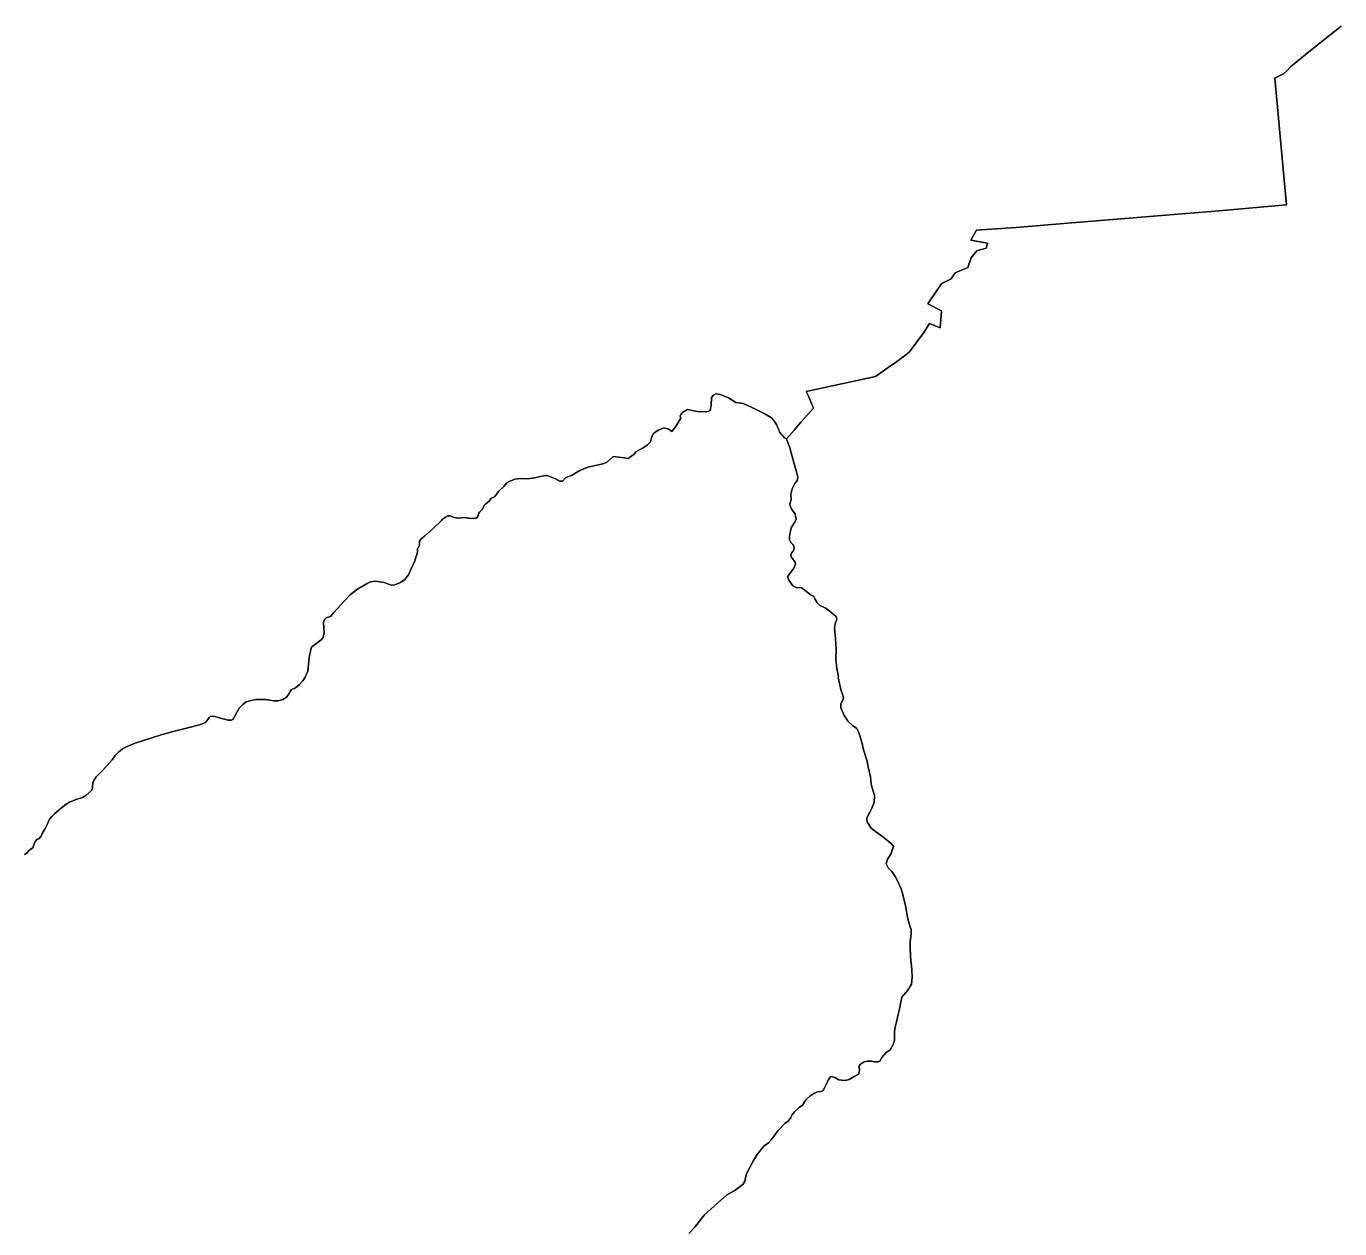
# Model space of a CAD drawing. Extents: x 369010 to 739155, y 6377141 to 6616555.
# Drawn here: x 659698 to 667746, y 6405674 to 6413038 of the extents above; entities that cross this region are included whole.
import ezdxf

# ---------------------------------------------------------------- set-up
doc = ezdxf.new("R2010")
doc.units = 0
doc.header["$LTSCALE"] = 40
doc.layers.add('1', color=7, linetype='Continuous', lineweight=13)

msp = doc.modelspace()

# ---------------------------------------------------------------- linework, layer by layer
at = {"layer": '1'}
for points in [[(662660.64, 6410252.71), (662673.71, 6410256.52), (662689.1, 6410264.13), (662727.5, 6410269.26), (662769.71, 6410266.45), (662815.05, 6410272.24), (662867.85, 6410284.98), (662889.36, 6410285.98), (662941.17, 6410267.44), (662968.31, 6410252.71), (662983.37, 6410252.21), (663003.89, 6410274.56), (663038.81, 6410287.47), (663089.29, 6410318.25), (663139.94, 6410337.28), (663231.63, 6410358.3), (663253.47, 6410365.92), (663273.5, 6410384.95), (663293.53, 6410402.99), (663362.87, 6410394.55), (663385.71, 6410390.74), (663422.78, 6410417.39), (663433.71, 6410431.62), (663473.76, 6410454.46), (663502.23, 6410473.49), (663523.08, 6410493.52), (663531.69, 6410524.97), (663541.28, 6410544.83), (663570.25, 6410564.02), (663607.32, 6410578.26), (663634.96, 6410571.64), (663653.83, 6410556.25), (663675.84, 6410584.88), (663708.11, 6410637.18), (663704.31, 6410649.59), (663708.11, 6410661.01), (663718.54, 6410673.42), (663750.48, 6410690.63), (663809.4, 6410679.21), (663858.89, 6410676.24), (663876.93, 6410679.21), (663888.35, 6410684.84), (663893.97, 6410718.11), (663896.95, 6410764.78), (663909.2, 6410779.01), (663924.43, 6410786.79), (663950.58, 6410782.99), (664002.05, 6410762.96), (664045.74, 6410733.33), (664090.43, 6410728.7), (664166.56, 6410693.45), (664224.49, 6410663.82), (664265.36, 6410639.16), (664285.39, 6410615.33), (664296.31, 6410595.14), (664315.51, 6410550.45), (664344.14, 6410518.51), (664357.39, 6410512.06), (664403.89, 6410565.18), (664447.25, 6410615), (664521.9, 6410699.9), (664490.45, 6410772.06), (664476.05, 6410801.69), (664902.39, 6410892.88), (664979.18, 6410948.99), (665030.82, 6410982.91), (665096.53, 6411031.24), (665109.6, 6411043.49), (665196.99, 6411161.99), (665232.07, 6411216.94), (665297.94, 6411190.62), (665305.23, 6411296.38), (665222.97, 6411337.92), (665276.76, 6411420.18), (665307.54, 6411462.71), (665365.47, 6411492), (665390.63, 6411528.91), (665468.08, 6411559.86), (665487.28, 6411620.44), (665522.7, 6411663.63), (665579.63, 6411680.18), (665588.9, 6411710.8), (665485.96, 6411728.18), (665520.88, 6411789.42), (665613.39, 6411795.37), (665762.84, 6411806.63), (666079.29, 6411832.61), (667004.79, 6411907.75), (667420.04, 6411944.82), (667403.16, 6412119.1), (667348.87, 6412720.21), (667401.5, 6412747.52), (667425.99, 6412769.7), (667445.03, 6412790.71), (667557.74, 6412882.07), (667755.68, 6413038.14)], [(667755.68, 6413038.14), (667557.74, 6412882.07), (667445.03, 6412790.71), (667425.99, 6412769.7), (667401.5, 6412747.52), (667348.87, 6412720.21), (667403.16, 6412119.1), (667420.04, 6411944.82), (667004.79, 6411907.75), (666079.29, 6411832.61), (665762.84, 6411806.63), (665613.39, 6411795.37), (665520.88, 6411789.42), (665485.96, 6411728.18), (665588.9, 6411710.8), (665579.63, 6411680.18)], [(665579.63, 6411680.18), (665522.7, 6411663.63), (665487.28, 6411620.44), (665468.08, 6411559.86), (665390.63, 6411528.91), (665365.47, 6411492), (665307.54, 6411462.71), (665276.76, 6411420.18), (665222.97, 6411337.92), (665305.23, 6411296.38), (665297.94, 6411190.62), (665232.07, 6411216.94), (665196.99, 6411161.99), (665109.6, 6411043.49), (665096.53, 6411031.24), (665030.82, 6410982.91), (664979.18, 6410948.99), (664902.39, 6410892.88), (664476.05, 6410801.69), (664490.45, 6410772.06), (664521.9, 6410699.9), (664447.25, 6410615), (664403.89, 6410565.18), (664357.39, 6410512.06)], [(664002.05, 6410762.96), (663950.58, 6410782.99), (663924.43, 6410786.79), (663909.2, 6410779.01), (663896.95, 6410764.78), (663893.97, 6410718.11), (663888.35, 6410684.84), (663876.93, 6410679.21), (663858.89, 6410676.24), (663809.4, 6410679.21), (663750.48, 6410690.63), (663718.54, 6410673.42), (663708.11, 6410661.01), (663704.31, 6410649.59), (663708.11, 6410637.18), (663675.84, 6410584.88), (663653.83, 6410556.25), (663634.96, 6410571.64), (663607.32, 6410578.26), (663570.25, 6410564.02), (663541.28, 6410544.83), (663531.69, 6410524.97), (663523.08, 6410493.52), (663502.23, 6410473.49), (663473.76, 6410454.46), (663433.71, 6410431.62), (663422.78, 6410417.39), (663385.71, 6410390.74), (663362.87, 6410394.55), (663293.53, 6410402.99), (663273.5, 6410384.95), (663253.47, 6410365.92), (663231.63, 6410358.3), (663139.94, 6410337.28), (663089.29, 6410318.25), (663038.81, 6410287.47), (663003.89, 6410274.56), (662983.37, 6410252.21), (662968.31, 6410252.71), (662941.17, 6410267.44), (662889.36, 6410285.98), (662867.85, 6410284.98), (662815.05, 6410272.24), (662769.71, 6410266.45), (662727.5, 6410269.26), (662689.1, 6410264.13), (662673.71, 6410256.52), (662660.64, 6410252.71), (662642.43, 6410241.79), (662625.88, 6410222.26), (662591.13, 6410188.33), (662566.47, 6410156.55), (662545.78, 6410146.46), (662535.19, 6410129.41), (662512.84, 6410111.21), (662504.73, 6410102.27), (662494.14, 6410080.75), (662474.61, 6410062.22), (662470.31, 6410057.09), (662463.69, 6410030.77), (662453.26, 6410025.14), (662424.3, 6410023.16), (662380.94, 6410029.94), (662349.33, 6410026.14), (662319.37, 6410030.44), (662296.03, 6410038.88), (662282.3, 6410038.88), (662266.9, 6410031.27), (662249.69, 6410019.35), (662240.59, 6410009.42), (662192.59, 6409964.24), (662139.63, 6409916.57), (662117.95, 6409898.53), (662108.02, 6409884.3), (662108.02, 6409860.47), (662101.4, 6409845.24), (662096.1, 6409838.95), (662094.61, 6409816.61), (662078.23, 6409764.31), (662066.81, 6409737.17), (662039.5, 6409679.07), (662017.49, 6409650.11), (661991.67, 6409632.4), (661956.25, 6409616.68), (661933.41, 6409614.36), (661890.71, 6409630.58), (661836.26, 6409640.02), (661808.13, 6409636.21), (661787.77, 6409625.78), (661724.05, 6409587.72), (661680.03, 6409553.46), (661626.57, 6409494.87), (661581.88, 6409447.7), (661562.19, 6409424.03), (661535.05, 6409414.93), (661525.94, 6409404.01), (661520.48, 6409387.29), (661523.79, 6409325.06), (661518.33, 6409294.44), (661505.92, 6409280.71)], [(664975.05, 6407937.14), (664996.23, 6407967.1), (665012.28, 6408014.93), (665001.86, 6408028.83), (664955.35, 6408067.56), (664892.96, 6408112.74), (664874.59, 6408127.31), (664853.4, 6408161.24), (664848.1, 6408176.63), (664847.77, 6408190.53), (664866.97, 6408225.12), (664879.72, 6408248.46), (664893.29, 6408287.02), (664895.27, 6408326.91), (664882.03, 6408374.24), (664876.07, 6408399.4), (664871.27, 6408440.77), (664857.7, 6408502.01), (664849.1, 6408543.88), (664831.55, 6408594.36), (664826.42, 6408615.71), (664820.47, 6408646.33), (664810.53, 6408679.6), (664797.96, 6408716.17), (664787.36, 6408737.52), (664760.72, 6408756.06), (664735.07, 6408779.39), (664709.91, 6408815.97), (664688.56, 6408863.8), (664688.89, 6408887.8), (664702.3, 6408911.14), (664704.94, 6408923.05), (664701.63, 6408941.75), (664692.2, 6408968.4), (664673.66, 6409050.16), (664674.66, 6409052.81), (664664.39, 6409104.78), (664659.1, 6409161.87), (664661.75, 6409222.45), (664656.78, 6409288.32), (664651.49, 6409353.53), (664654.13, 6409377.53), (664665.39, 6409407.48), (664660.09, 6409423.37), (664640.4, 6409438.76), (664626.49, 6409452), (664592.57, 6409476), (664561.95, 6409490.57), (664544.74, 6409506.62), (664530.83, 6409531.28), (664522.56, 6409547.17), (664501.21, 6409558.42), (664469.93, 6409582.42), (664447.42, 6409599.14), (664416.14, 6409601.12), (664394.46, 6409611.71), (664369.96, 6409644.98), (664362.68, 6409665.67), (664375.92, 6409686.19), (664401.24, 6409719.46), (664411.5, 6409744.12), (664410.18, 6409756.7), (664384.86, 6409787.98), (664382.87, 6409798.07), (664387.84, 6409811.97), (664399.26, 6409827.86), (664403.89, 6409840.61), (664400.58, 6409854.51), (664395.29, 6409865.27), (664385.85, 6409874.53), (664374.6, 6409892.41), (664373.94, 6409915.74), (664384.2, 6409965.73), (664404.55, 6409999.66), (664415.81, 6410017.53), (664414.48, 6410032.92), (664412.5, 6410036.23), (664409.19, 6410051.46), (664393.3, 6410072.15), (664380.22, 6410094.65), (664376.25, 6410111.37), (664384.86, 6410140.66), (664383.53, 6410171.95), (664391.31, 6410204.55), (664407.2, 6410237.82), (664421.1, 6410255.03), (664425.08, 6410279.03), (664401.57, 6410366.25), (664376.09, 6410457.27), (664357.39, 6410512.06), (664344.14, 6410518.51), (664315.51, 6410550.45), (664296.31, 6410595.14), (664285.39, 6410615.33), (664265.36, 6410639.16), (664224.49, 6410663.82), (664166.56, 6410693.45), (664090.43, 6410728.7), (664045.74, 6410733.33), (664002.05, 6410762.96)], [(664357.39, 6410512.06), (664376.09, 6410457.27), (664401.57, 6410366.25), (664425.08, 6410279.03), (664421.1, 6410255.03), (664407.2, 6410237.82), (664391.31, 6410204.55), (664383.53, 6410171.95), (664384.86, 6410140.66), (664376.25, 6410111.37), (664380.22, 6410094.65), (664393.3, 6410072.15), (664409.19, 6410051.46), (664412.5, 6410036.23), (664414.48, 6410032.92), (664415.81, 6410017.53), (664404.55, 6409999.66), (664384.2, 6409965.73), (664373.94, 6409915.74), (664374.6, 6409892.41), (664385.85, 6409874.53), (664395.29, 6409865.27), (664400.58, 6409854.51), (664403.89, 6409840.61), (664399.26, 6409827.86), (664387.84, 6409811.97), (664382.87, 6409798.07), (664384.86, 6409787.98), (664410.18, 6409756.7), (664411.5, 6409744.12), (664401.24, 6409719.46), (664375.92, 6409686.19), (664362.68, 6409665.67), (664369.96, 6409644.98), (664394.46, 6409611.71), (664416.14, 6409601.12), (664447.42, 6409599.14), (664469.93, 6409582.42), (664501.21, 6409558.42), (664522.56, 6409547.17), (664530.83, 6409531.28), (664544.74, 6409506.62), (664561.95, 6409490.57), (664592.57, 6409476), (664626.49, 6409452), (664640.4, 6409438.76), (664660.09, 6409423.37), (664665.39, 6409407.48), (664654.13, 6409377.53), (664651.49, 6409353.53), (664656.78, 6409288.32), (664661.75, 6409222.45), (664659.1, 6409161.87), (664664.39, 6409104.78), (664674.66, 6409052.81), (664673.66, 6409050.16), (664692.2, 6408968.4), (664701.63, 6408941.75), (664704.94, 6408923.05), (664702.3, 6408911.14), (664688.89, 6408887.8), (664688.56, 6408863.8), (664709.91, 6408815.97), (664735.07, 6408779.39), (664760.72, 6408756.06), (664787.36, 6408737.52), (664797.96, 6408716.17), (664810.53, 6408679.6), (664820.47, 6408646.33), (664826.42, 6408615.71), (664831.55, 6408594.36), (664849.1, 6408543.88), (664857.7, 6408502.01), (664871.27, 6408440.77), (664876.07, 6408399.4), (664882.03, 6408374.24), (664895.27, 6408326.91), (664893.29, 6408287.02), (664879.72, 6408248.46), (664866.97, 6408225.12), (664847.77, 6408190.53), (664848.1, 6408176.63), (664853.4, 6408161.24), (664874.59, 6408127.31), (664892.96, 6408112.74), (664955.35, 6408067.56), (665001.86, 6408028.83), (665012.28, 6408014.93), (664996.23, 6407967.1), (664975.05, 6407937.14), (664967.43, 6407908.51), (664978.69, 6407884.51), (665002.52, 6407861.84), (665021.88, 6407829.9), (665040.75, 6407795.31), (665058.79, 6407756.08), (665070.05, 6407720.83), (665083.45, 6407659.26), (665086.76, 6407645.69), (665090.07, 6407626.33)], [(660099.46, 6408360.17), (660105.09, 6408373.08), (660107.08, 6408407.34), (660118, 6408429.19), (660126.94, 6408441.1), (660166.99, 6408482.98), (660224.92, 6408546.36), (660243.45, 6408572.51), (660263.15, 6408593.04), (660288.47, 6408612.07), (660325.54, 6408631.1), (660364.93, 6408646.83), (660523.98, 6408699.12), (660598.95, 6408718.65), (660712.32, 6408747.62), (660772.24, 6408763.84), (660798.72, 6408777.08), (660818.08, 6408804.72), (660825.2, 6408811.34), (660845.89, 6408813.65), (660896.86, 6408799.09), (660934.43, 6408788.5), (660953.46, 6408788.17), (660963.89, 6408792.8), (660970.01, 6408802.9), (661002.12, 6408861.65), (661024.96, 6408883.33), (661046.31, 6408899.88), (661069.15, 6408907.16), (661104.24, 6408914.28), (661163.16, 6408915.11), (661214.3, 6408906.67), (661241.77, 6408906.67), (661271.73, 6408915.11), (661295.06, 6408931.33), (661309.79, 6408951.35), (661315.26, 6408963.77), (661322.37, 6408974.19), (661348.52, 6408986.61), (661370.04, 6409005.14), (661392.05, 6409029.8), (661406.28, 6409051.32), (661422.83, 6409087.56), (661432.6, 6409171.8), (661442.03, 6409221.79), (661447, 6409235.52), (661469.84, 6409254.06), (661505.92, 6409280.71), (661518.33, 6409294.44), (661523.79, 6409325.06), (661520.48, 6409387.29), (661525.94, 6409404.01), (661535.05, 6409414.93), (661562.19, 6409424.03), (661581.88, 6409447.7), (661626.57, 6409494.87), (661680.03, 6409553.46), (661724.05, 6409587.72), (661787.77, 6409625.78), (661808.13, 6409636.21), (661836.26, 6409640.02), (661890.71, 6409630.58), (661933.41, 6409614.36), (661956.25, 6409616.68), (661991.67, 6409632.4), (662017.49, 6409650.11), (662039.5, 6409679.07), (662066.81, 6409737.17), (662078.23, 6409764.31), (662094.61, 6409816.61), (662096.1, 6409838.95), (662101.4, 6409845.24), (662108.02, 6409860.47), (662108.02, 6409884.3), (662117.95, 6409898.53), (662139.63, 6409916.57), (662192.59, 6409964.24), (662240.59, 6410009.42), (662249.69, 6410019.35), (662266.9, 6410031.27), (662282.3, 6410038.88), (662296.03, 6410038.88), (662319.37, 6410030.44), (662349.33, 6410026.14), (662380.94, 6410029.94), (662424.3, 6410023.16), (662453.26, 6410025.14), (662463.69, 6410030.77), (662470.31, 6410057.09), (662474.61, 6410062.22), (662494.14, 6410080.75), (662504.73, 6410102.27), (662512.84, 6410111.21), (662535.19, 6410129.41), (662545.78, 6410146.46), (662566.47, 6410156.55), (662591.13, 6410188.33), (662625.88, 6410222.26), (662642.43, 6410241.79), (662660.64, 6410252.71)], [(661505.92, 6409280.71), (661469.84, 6409254.06), (661447, 6409235.52), (661442.03, 6409221.79), (661432.6, 6409171.8), (661422.83, 6409087.56), (661406.28, 6409051.32), (661392.05, 6409029.8), (661370.04, 6409005.14), (661348.52, 6408986.61), (661322.37, 6408974.19), (661315.26, 6408963.77), (661309.79, 6408951.35), (661295.06, 6408931.33), (661271.73, 6408915.11), (661241.77, 6408906.67), (661214.3, 6408906.67), (661163.16, 6408915.11), (661104.24, 6408914.28), (661069.15, 6408907.16), (661046.31, 6408899.88), (661024.96, 6408883.33), (661002.12, 6408861.65), (660970.01, 6408802.9), (660963.89, 6408792.8), (660953.46, 6408788.17), (660934.43, 6408788.5), (660896.86, 6408799.09), (660845.89, 6408813.65), (660825.2, 6408811.34), (660818.08, 6408804.72), (660798.72, 6408777.08), (660772.24, 6408763.84), (660712.32, 6408747.62), (660598.95, 6408718.65), (660523.98, 6408699.12), (660364.93, 6408646.83), (660325.54, 6408631.1), (660288.47, 6408612.07), (660263.15, 6408593.04), (660243.45, 6408572.51), (660224.92, 6408546.36), (660166.99, 6408482.98), (660126.94, 6408441.1), (660118, 6408429.19), (660107.08, 6408407.34), (660105.09, 6408373.08), (660099.46, 6408360.17), (660082.09, 6408343.13), (660064.21, 6408327.07), (660046.5, 6408315.98), (660030.61, 6408310.69), (660008.44, 6408305.06), (659963.92, 6408285.86), (659940.58, 6408272.79), (659911.78, 6408250.11), (659873.55, 6408216.68), (659854.35, 6408198.48), (659841.28, 6408181.92), (659829.03, 6408153.95), (659814.63, 6408125.65), (659796.09, 6408093.88), (659788.98, 6408078.32), (659775.41, 6408062.6), (659764.65, 6408059.12), (659753.23, 6408046.05), (659746.11, 6408031.81), (659737.67, 6408007.48), (659722.94, 6407996.4), (659711.19, 6407988.78), (659703.41, 6407975.04), (659686.86, 6407966.6)], [(659686.86, 6407966.6), (659703.41, 6407975.04), (659711.19, 6407988.78), (659722.94, 6407996.4), (659737.67, 6408007.48), (659746.11, 6408031.81), (659753.23, 6408046.05), (659764.65, 6408059.12), (659775.41, 6408062.6), (659788.98, 6408078.32), (659796.09, 6408093.88), (659814.63, 6408125.65), (659829.03, 6408153.95), (659841.28, 6408181.92), (659854.35, 6408198.48), (659873.55, 6408216.68), (659911.78, 6408250.11), (659940.58, 6408272.79), (659963.92, 6408285.86), (660008.44, 6408305.06), (660030.61, 6408310.69), (660046.5, 6408315.98), (660064.21, 6408327.07), (660082.09, 6408343.13), (660099.46, 6408360.17)], [(663757.93, 6405644.25), (663795.83, 6405682.48), (663851.11, 6405756.46), (663954.71, 6405848.48), (663988.81, 6405879.43), (664042.6, 6405910.55), (664088.61, 6405945.47), (664102.01, 6405965.83), (664110.12, 6406004.55), (664124.85, 6406038.98), (664153.98, 6406091.78), (664177.48, 6406128.19), (664199.33, 6406157.81), (664220.35, 6406180.98), (664246.5, 6406199.52), (664264.87, 6406220.21), (664303.93, 6406273.17), (664346.46, 6406318.68), (664366.32, 6406332.25), (664383.04, 6406355.09), (664391.48, 6406371.48), (664404.55, 6406390.01), (664433.19, 6406416.16), (664454.54, 6406430.23), (664474.73, 6406463.17), (664501.7, 6406487.33), (664527.85, 6406504.38), (664547.22, 6406512.16), (664568.24, 6406514.97), (664578.99, 6406518.94), (664586.11, 6406527.55), (664596.87, 6406553.86), (664614.25, 6406588.62), (664626.16, 6406603.18), (664633.45, 6406606.16), (664652.31, 6406599.38), (664677.47, 6406585.8), (664692.53, 6406582.83), (664715.04, 6406581), (664740.2, 6406587.79), (664771.48, 6406605.17), (664797.13, 6406620.23), (664804.74, 6406641.08), (664801.93, 6406672.03), (664809.21, 6406681.8), (664831.72, 6406695.37), (664853.07, 6406700.17), (664876.24, 6406700.66), (664898.58, 6406695.37), (664915.8, 6406694.87), (664927.38, 6406699.67), (664940.95, 6406721.52), (664964.12, 6406750.65), (664992.42, 6406769.02), (665010.46, 6406800.96), (665019.07, 6406826.61), (665018.41, 6406876.59), (665020.23, 6406899.43), (665029.83, 6406940.65), (665049.36, 6407020.58), (665063.09, 6407092.74), (665100.66, 6407135.44), (665121.52, 6407171.36), (665126.15, 6407215.38), (665124.17, 6407259.07), (665116.88, 6407342.49), (665114.07, 6407399.09), (665113.74, 6407433.02), (665120.03, 6407477.21), (665119.86, 6407506.83), (665111.59, 6407529.51), (665109.1, 6407543.58), (665102.65, 6407562.94), (665098.51, 6407581.81), (665090.07, 6407626.33), (665086.76, 6407645.69), (665083.45, 6407659.26), (665070.05, 6407720.83), (665058.79, 6407756.08), (665040.75, 6407795.31), (665021.88, 6407829.9), (665002.52, 6407861.84), (664978.69, 6407884.51), (664967.43, 6407908.51), (664975.05, 6407937.14)], [(665090.07, 6407626.33), (665098.51, 6407581.81), (665102.65, 6407562.94), (665109.1, 6407543.58), (665111.59, 6407529.51), (665119.86, 6407506.83), (665120.03, 6407477.21), (665113.74, 6407433.02), (665114.07, 6407399.09), (665116.88, 6407342.49), (665124.17, 6407259.07), (665126.15, 6407215.38), (665121.52, 6407171.36), (665100.66, 6407135.44), (665063.09, 6407092.74), (665049.36, 6407020.58), (665029.83, 6406940.65), (665020.23, 6406899.43), (665018.41, 6406876.59), (665019.07, 6406826.61), (665010.46, 6406800.96), (664992.42, 6406769.02), (664964.12, 6406750.65), (664940.95, 6406721.52), (664927.38, 6406699.67), (664915.8, 6406694.87), (664898.58, 6406695.37), (664876.24, 6406700.66), (664853.07, 6406700.17), (664831.72, 6406695.37), (664809.21, 6406681.8), (664801.93, 6406672.03), (664804.74, 6406641.08), (664797.13, 6406620.23), (664771.48, 6406605.17), (664740.2, 6406587.79), (664715.04, 6406581), (664692.53, 6406582.83), (664677.47, 6406585.8), (664652.31, 6406599.38), (664633.45, 6406606.16), (664626.16, 6406603.18), (664614.25, 6406588.62), (664596.87, 6406553.86), (664586.11, 6406527.55), (664578.99, 6406518.94), (664568.24, 6406514.97), (664547.22, 6406512.16), (664527.85, 6406504.38), (664501.7, 6406487.33), (664474.73, 6406463.17), (664454.54, 6406430.23), (664433.19, 6406416.16), (664404.55, 6406390.01), (664391.48, 6406371.48), (664383.04, 6406355.09), (664366.32, 6406332.25), (664346.46, 6406318.68), (664303.93, 6406273.17), (664264.87, 6406220.21), (664246.5, 6406199.52), (664220.35, 6406180.98), (664199.33, 6406157.81), (664177.48, 6406128.19), (664153.98, 6406091.78), (664124.85, 6406038.98), (664110.12, 6406004.55), (664102.01, 6405965.83), (664088.61, 6405945.47), (664042.6, 6405910.55), (663988.81, 6405879.43), (663954.71, 6405848.48), (663851.11, 6405756.46), (663795.83, 6405682.48), (663757.93, 6405644.25)]]:
    msp.add_lwpolyline(points, dxfattribs=at)

doc.saveas('drawing.dxf')
